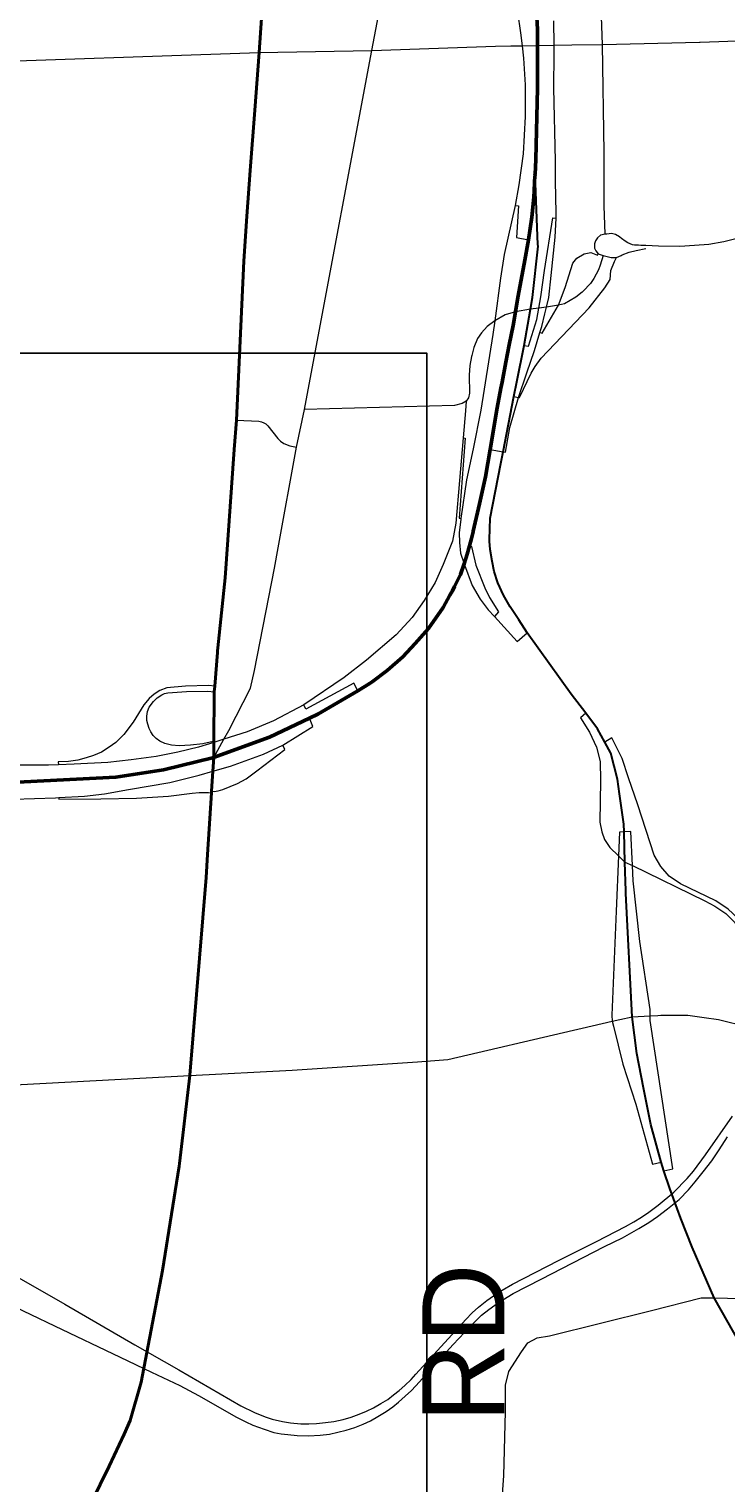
# Model space of a CAD drawing. Header units: feet. Extents: x 92 to 141.3, y -5 to 23.6.
# Tile 299 of 651: x 122.6 to 123.6, y 7.7 to 9.8. Entities that reach past the tile are written whole.
import ezdxf
from ezdxf.enums import TextEntityAlignment as Align

# ---------------------------------------------------------------- set-up
doc = ezdxf.new("R2010")
doc.units = ezdxf.units.FT
doc.header["$MEASUREMENT"] = 0
doc.layers.add('0_Mview', color=7, linetype='Continuous', plot=False)
for name, color, linetype, lineweight in [('CUY - Design$0$GM_X_City_Street', 7, 'Continuous', 0), ('CUY - Design$0$GM_X_Interchange_Ramps', 1, 'Continuous', 13), ('CUY - Design$0$GM_X_Interstate_Route', 1, 'Continuous', 53), ('CUY - Design$0$GM_X_Rail_Line', 7, 'Continuous', 13), ('CUY - Design$0$GM_X_State_Route', 1, 'Continuous', 30), ('CUY - Design$0$GM_X_US_Route', 1, 'Continuous', 40)]:
    doc.layers.add(name, color=color, linetype=linetype, lineweight=lineweight)
doc.layers.add('CUY - Design$0$GM_X_Interstate_Location', color=7, linetype='Continuous', lineweight=13, plot=False)
doc.layers.add('TX_X_20', color=7, linetype='Continuous')
doc.styles.add('CUY - Design$0$Styledgn030', font='dgn030.shx')

msp = doc.modelspace()

# ---------------------------------------------------------------- linework, layer by layer
at = {"layer": '0_Mview', "color": 2}
msp.add_lwpolyline([(116.1447, 9.3193), (123.1393, 9.3193), (123.1393, 3.1985), (116.1447, 3.1985)], close=True, dxfattribs=at)
at = {"layer": 'CUY - Design$0$GM_X_City_Street', "flags": 128}
for points in [[(123.3912, 9.4873), (123.3896, 9.5272), (123.3895, 9.6023), (123.3873, 9.7547), (123.3789, 9.9913), (123.3784, 10.0424), (123.3779, 10.084), (123.3776, 10.1156), (123.3766, 10.2078), (123.3689, 10.6668)], [(123.0619, 9.7463), (123.0619, 9.7463), (123.1167, 10.0358), (123.1213, 10.0593), (123.1254, 10.0803), (123.1262, 10.0846), (123.1409, 10.1595), (123.1592, 10.2527), (123.1909, 10.4172), (123.1916, 10.4444), (123.1901, 10.4734), (123.189, 10.5551)], [(123.5249, 9.7579), (123.9166, 9.7719)], [(121.9582, 9.7132), (122.1358, 9.7216), (122.4647, 9.7283), (122.9028, 9.7433)], [(122.9028, 9.7433), (123.0619, 9.7463), (123.2365, 9.7521), (123.2581, 9.7525)], [(122.9747, 9.2828), (123.0619, 9.7463)], [(123.2581, 9.7525), (123.2737, 9.7528), (123.2957, 9.7531), (123.3191, 9.7535), (123.3442, 9.754)], [(123.3442, 9.754), (123.3873, 9.7547)], [(123.3873, 9.7547), (123.5243, 9.7579), (123.5249, 9.7579)], [(123.728, 9.5328), (123.7196, 9.5257), (123.7019, 9.5191), (123.6805, 9.51), (123.6489, 9.5001), (123.5906, 9.4842), (123.5584, 9.4763), (123.5373, 9.4723), (123.5169, 9.471), (123.4962, 9.4698), (123.4661, 9.4702), (123.4483, 9.471), (123.4413, 9.4713), (123.4382, 9.4715), (123.4362, 9.4716), (123.4322, 9.4718), (123.4297, 9.4719), (123.4231, 9.475), (123.4191, 9.477), (123.4142, 9.4808), (123.4117, 9.4828)], [(123.4117, 9.4828), (123.4111, 9.4833), (123.4057, 9.4868), (123.3997, 9.488), (123.3933, 9.4871), (123.3912, 9.4873), (123.3845, 9.4855), (123.3801, 9.4819), (123.3772, 9.4779), (123.376, 9.4735), (123.3758, 9.4675), (123.3777, 9.4634), (123.3809, 9.4594), (123.3884, 9.4568), (123.3939, 9.4556), (123.3994, 9.4544), (123.407, 9.4542), (123.4137, 9.4572), (123.4152, 9.4578), (123.425, 9.4619), (123.4348, 9.4642), (123.4486, 9.467)], [(123.3884, 9.4568), (123.3839, 9.4433), (123.3817, 9.4367), (123.3751, 9.4246), (123.3702, 9.4175), (123.3599, 9.4068), (123.3586, 9.4054), (123.3497, 9.3982), (123.3336, 9.3889), (123.3251, 9.387), (123.3082, 9.384), (123.2974, 9.3828), (123.2855, 9.3815), (123.2644, 9.3778), (123.2497, 9.3735), (123.2352, 9.3651), (123.2245, 9.3567), (123.2163, 9.3479), (123.211, 9.3398), (123.2057, 9.3272), (123.2029, 9.3159)], [(123.2029, 9.3159), (123.2026, 9.3145), (123.2002, 9.302), (123.1992, 9.2881), (123.1998, 9.2629), (123.198, 9.2563), (123.1948, 9.2514)], [(122.9297, 9.0446), (122.9554, 9.1865), (122.9666, 9.2398), (122.9747, 9.2828)], [(123.1948, 9.2514), (123.1891, 9.2483), (123.1784, 9.2454), (122.9666, 9.2398)], [(122.8707, 9.2246), (122.9025, 9.2233), (122.906, 9.2225), (122.9093, 9.2211), (122.9121, 9.2194), (122.9149, 9.217), (122.9293, 9.199), (122.9331, 9.1951), (122.9376, 9.192), (122.946, 9.1886), (122.9554, 9.1865)], [(122.8388, 8.7491), (122.8531, 8.7747), (122.8602, 8.7872), (122.8905, 8.847), (122.8963, 8.8716), (122.9246, 9.0162), (122.9297, 9.0446)], [(121.9729, 8.4652), (121.9929, 8.4564), (122.2742, 8.319), (122.4962, 8.2842), (122.8052, 8.3004), (122.9496, 8.3082), (123.1262, 8.3198), (123.169, 8.3231), (123.3464, 8.3647), (123.3584, 8.3675)], [(123.3584, 8.3675), (123.4011, 8.3774), (123.4116, 8.3796)], [(123.4116, 8.3796), (123.4291, 8.3834), (123.4543, 8.3846), (123.4652, 8.3852)], [(123.4652, 8.3852), (123.4697, 8.3854), (123.5075, 8.3854), (123.5305, 8.3823)], [(123.5305, 8.3823), (123.551, 8.3796), (123.5929, 8.3692), (123.6122, 8.3645), (123.671, 8.3403), (123.7936, 8.273), (123.9286, 8.1973), (123.9633, 8.18)], [(123.4563, 7.9692), (123.5264, 7.9868), (123.545, 7.987), (123.6009, 7.9854)], [(122.9527, 7.3474), (123.0818, 7.406), (123.1289, 7.4322), (123.1443, 7.451), (123.161, 7.4866), (123.1988, 7.59), (123.246, 7.7101), (123.2479, 7.736), (123.2503, 7.8266), (123.2504, 7.8636), (123.2553, 7.8829), (123.2731, 7.911), (123.2817, 7.9235), (123.2951, 7.9306), (123.3123, 7.9332), (123.4563, 7.9692)]]:
    msp.add_lwpolyline(points, dxfattribs=at)
at = {"layer": 'CUY - Design$0$GM_X_Interchange_Ramps', "flags": 128}
for points in [[(123.2674, 9.8003), (123.2716, 9.7709), (123.2737, 9.7528), (123.2758, 9.7353), (123.2781, 9.6976), (123.278, 9.6529), (123.2754, 9.6004), (123.2693, 9.5567), (123.2642, 9.5276), (123.2485, 9.4584), (123.2432, 9.4251), (123.2352, 9.3651), (123.2326, 9.3454), (123.2158, 9.2388), (123.2046, 9.1845), (123.1954, 9.1406), (123.1875, 9.0863), (123.1873, 9.0852), (123.185, 9.0658), (123.1855, 9.0522), (123.1868, 9.0373), (123.1919, 9.0223), (123.1924, 9.0207), (123.2032, 8.9916), (123.2145, 8.9721), (123.2261, 8.9574), (123.2348, 8.9479), (123.267, 8.9126), (123.2809, 8.925)], [(123.2289, 9.1833), (123.2469, 9.1802), (123.2506, 9.1795), (123.2567, 9.2143), (123.2685, 9.2569), (123.2804, 9.2916), (123.2911, 9.3231), (123.2988, 9.3485), (123.3015, 9.3571), (123.306, 9.3746), (123.3082, 9.384), (123.3113, 9.3977), (123.3147, 9.4286), (123.3203, 9.4829), (123.3218, 9.5099), (123.3221, 9.5167), (123.3211, 9.5624), (123.3211, 9.5905), (123.3187, 9.693), (123.3192, 9.742), (123.3191, 9.7535), (123.3188, 9.7878)], [(123.2642, 9.5276), (123.2686, 9.5272), (123.2661, 9.4823), (123.2826, 9.4791)], [(123.2765, 9.3303), (123.2826, 9.3291), (123.2945, 9.3669), (123.2974, 9.3828), (123.3002, 9.3985), (123.3055, 9.4357), (123.3172, 9.5101), (123.3218, 9.5099)], [(123.2623, 9.2582), (123.2685, 9.2569), (123.2703, 9.2566), (123.2864, 9.2911), (123.2921, 9.3004), (123.3007, 9.312), (123.3682, 9.3832), (123.3905, 9.4116), (123.3979, 9.4232), (123.3992, 9.4359), (123.4043, 9.4486), (123.407, 9.4542)], [(123.2988, 9.3485), (123.3022, 9.3474), (123.3251, 9.387), (123.3345, 9.412), (123.3452, 9.4463), (123.3511, 9.4533), (123.3613, 9.4596), (123.3708, 9.4611), (123.3801, 9.4577), (123.3809, 9.4594)], [(123.1948, 9.2514), (123.1941, 9.2378), (123.1907, 9.1997), (123.1802, 9.0795), (123.1755, 9.0543), (123.1624, 9.0211), (123.151, 8.996), (123.1357, 8.9706), (123.1186, 8.9467), (123.0959, 8.9222), (123.0542, 8.8865), (123.0227, 8.862), (122.966, 8.8235), (122.9229, 8.8009), (122.8859, 8.785), (122.8531, 8.7747), (122.839, 8.7702), (122.8171, 8.7634), (122.7883, 8.7567), (122.7575, 8.7505), (122.7221, 8.7459), (122.6892, 8.7418), (122.642, 8.7397), (122.6196, 8.7388), (122.6055, 8.7382), (122.5367, 8.7382)], [(123.1907, 9.1997), (123.1935, 9.1994), (123.1849, 9.0867), (123.1875, 9.0863)], [(123.1994, 9.0475), (123.2023, 9.0468), (123.2086, 9.0203), (123.2213, 8.9883), (123.2278, 8.9747), (123.2405, 8.9544), (123.2348, 8.9479)], [(122.8402, 8.8497), (122.8314, 8.8504), (122.799, 8.8497), (122.7727, 8.8473), (122.7628, 8.8437), (122.7547, 8.8385), (122.7478, 8.8322), (122.74, 8.8234), (122.7249, 8.799), (122.7119, 8.7813), (122.7005, 8.7704), (122.6911, 8.7636), (122.6802, 8.7564), (122.6693, 8.7517), (122.6589, 8.7486), (122.647, 8.7454), (122.634, 8.7434), (122.6195, 8.7429), (122.6196, 8.7388)], [(122.839, 8.7702), (122.8381, 8.7718), (122.8233, 8.7685), (122.806, 8.7664), (122.7899, 8.7654), (122.7792, 8.7666), (122.7696, 8.769), (122.7626, 8.7722), (122.7575, 8.7757), (122.7535, 8.7802), (122.7502, 8.7851), (122.7477, 8.79), (122.7456, 8.7959), (122.7444, 8.8014), (122.7442, 8.8073), (122.7451, 8.8137), (122.7478, 8.82), (122.7536, 8.828), (122.7589, 8.8331), (122.7655, 8.8375), (122.7694, 8.8395), (122.774, 8.8403), (122.8003, 8.842), (122.8304, 8.8425), (122.8395, 8.8418)], [(123.0422, 8.8429), (123.0362, 8.8539), (122.9687, 8.8172), (122.966, 8.8235)], [(122.3782, 8.6844), (122.6153, 8.6921), (122.6202, 8.6924), (122.6562, 8.6946), (122.6848, 8.6977), (122.7185, 8.7038), (122.7767, 8.7136), (122.8181, 8.7243), (122.8375, 8.7296), (122.8626, 8.7366), (122.9091, 8.7539), (122.9363, 8.7666), (122.9788, 8.7927), (122.974, 8.8047)], [(123.3637, 8.8114), (123.3564, 8.8048), (123.369, 8.7848), (123.379, 8.7635), (123.384, 8.7435), (123.3842, 8.7166), (123.3837, 8.6577), (123.3861, 8.6441), (123.39, 8.6332), (123.3978, 8.6222), (123.4099, 8.6104), (123.4189, 8.6016), (123.4294, 8.5966), (123.5316, 8.547), (123.5456, 8.5395), (123.561, 8.5288), (123.5735, 8.5169), (123.5831, 8.5035), (123.5888, 8.4933), (123.5941, 8.4827)], [(123.5941, 8.4827), (123.5946, 8.495), (123.5885, 8.5065), (123.578, 8.5225), (123.5647, 8.5353), (123.5472, 8.5471), (123.4971, 8.5707), (123.4811, 8.5819), (123.4694, 8.5953), (123.4602, 8.6115), (123.437, 8.6821), (123.4237, 8.7203), (123.4151, 8.7475), (123.4002, 8.7767), (123.3905, 8.7705)], [(122.8357, 8.7016), (122.8396, 8.7013), (122.8452, 8.702), (122.8514, 8.7039), (122.8724, 8.7125), (122.8843, 8.7189), (122.8997, 8.7301), (122.9391, 8.7601), (122.9363, 8.7666)], [(122.6202, 8.6924), (122.6203, 8.6903), (122.6797, 8.6909), (122.7298, 8.6916), (122.7751, 8.6945), (122.8082, 8.6986), (122.8182, 8.6996), (122.8315, 8.6997), (122.8356, 8.6994)], [(123.4177, 8.6441), (123.4114, 8.6438), (123.4099, 8.6104), (123.4066, 8.5325), (123.4004, 8.3856), (123.4011, 8.3774)], [(123.4543, 8.3846), (123.4543, 8.3936), (123.4399, 8.4897), (123.4304, 8.5753), (123.4294, 8.5966), (123.4271, 8.6445), (123.4177, 8.6441)], [(123.4011, 8.3774), (123.4028, 8.3699), (123.416, 8.3166), (123.4342, 8.2602), (123.4577, 8.1756), (123.4699, 8.1781)], [(123.4736, 8.1662), (123.4864, 8.1691), (123.4546, 8.3779), (123.4543, 8.3846)]]:
    msp.add_lwpolyline(points, dxfattribs=at)
at = {"layer": 'CUY - Design$0$GM_X_Interstate_Route', "flags": 128}
for points in [[(123.2933, 9.5926), (123.2957, 9.6928), (123.2957, 9.7531), (123.2957, 9.7762), (123.2826, 10.0038), (123.2801, 10.0596), (123.28, 10.0618), (123.2798, 10.0666), (123.279, 10.0816)], [(123.292, 9.5698), (123.2921, 9.5712), (123.2933, 9.5926)], [(123.2557, 9.3312), (123.261, 9.3581), (123.2644, 9.3778), (123.2678, 9.3977), (123.2767, 9.4455), (123.2826, 9.4791), (123.2876, 9.5111), (123.2904, 9.5388), (123.292, 9.5698)], [(123.2456, 9.2785), (123.2509, 9.3065), (123.2557, 9.3312)], [(123.205, 9.0681), (123.2139, 9.1066), (123.2222, 9.1448), (123.2289, 9.1833), (123.2388, 9.2422), (123.244, 9.2701), (123.2456, 9.2785)], [(123.1785, 8.9903), (123.1869, 9.007), (123.1919, 9.0223), (123.1963, 9.0359), (123.1994, 9.0475), (123.2023, 9.0579), (123.2048, 9.0673), (123.205, 9.0681)], [(123.0594, 8.8538), (123.0625, 8.8557), (123.0836, 8.8719), (123.1054, 8.8909), (123.123, 8.9096), (123.1419, 8.931), (123.1625, 8.9608), (123.1719, 8.9778), (123.1755, 8.9843), (123.1785, 8.9903)], [(122.8435, 8.7509), (122.9174, 8.7778), (122.974, 8.8047), (122.9858, 8.8103), (123.0422, 8.8429), (123.0594, 8.8538)], [(121.7988, 8.5105), (121.8229, 8.5224), (121.8654, 8.5433), (121.9718, 8.6016), (122.071, 8.6531), (122.1059, 8.6664), (122.1466, 8.6794), (122.1812, 8.6878), (122.2135, 8.6934), (122.251, 8.6983), (122.2951, 8.7011), (122.3584, 8.7039), (122.7006, 8.7211), (122.7679, 8.7315), (122.8388, 8.7491), (122.8435, 8.7509)]]:
    msp.add_lwpolyline(points, dxfattribs=at)
at = {"layer": 'CUY - Design$0$GM_X_Rail_Line', "flags": 128}
for points in [[(122.3863, 8.1161), (122.6287, 7.978), (122.7275, 7.9209), (122.7893, 7.8854), (122.8772, 7.8346), (122.8962, 7.8251), (122.9115, 7.8192), (122.9212, 7.816), (122.9359, 7.8127), (122.9469, 7.8107), (122.9616, 7.8095), (122.9729, 7.8095), (122.9837, 7.8097), (122.9964, 7.811), (123.0083, 7.8127), (123.0212, 7.8154), (123.0327, 7.8188), (123.0438, 7.8228), (123.0544, 7.8271), (123.0643, 7.832), (123.0746, 7.8378), (123.0843, 7.8438), (123.0924, 7.85), (123.1002, 7.8561), (123.1084, 7.8632), (123.1173, 7.8718), (123.124, 7.8793), (123.1745, 7.935), (123.1945, 7.9565), (123.2035, 7.9658), (123.2125, 7.9739), (123.224, 7.983), (123.2335, 7.99), (123.2455, 7.9976), (123.2602, 8.0062), (123.325, 8.0395), (123.3786, 8.0666), (123.4199, 8.0878), (123.4314, 8.094), (123.4421, 8.1006), (123.4526, 8.1076), (123.4658, 8.1175), (123.488, 8.136), (123.5069, 8.1554), (123.5156, 8.1654), (123.5327, 8.1888), (123.5707, 8.2433)], [(122.4467, 8.0273), (122.6142, 7.9474), (122.7069, 7.9032), (122.7511, 7.8822), (122.7909, 7.8633), (122.8171, 7.8492), (122.8707, 7.8188), (122.8839, 7.8119), (122.8941, 7.8074), (122.91, 7.8018), (122.9234, 7.7972), (122.9337, 7.7951), (122.9431, 7.794), (122.9564, 7.7928), (122.9725, 7.7924), (122.9887, 7.7935), (123.002, 7.7949), (123.0138, 7.7973), (123.0258, 7.8003), (123.0379, 7.8042), (123.0495, 7.8088), (123.0599, 7.8137), (123.0704, 7.8194), (123.0821, 7.8266), (123.0915, 7.8334), (123.0993, 7.8398), (123.109, 7.8481), (123.1178, 7.8565), (123.1289, 7.8686), (123.1438, 7.8848), (123.1767, 7.921), (123.1924, 7.9381), (123.2062, 7.9523), (123.2167, 7.9624), (123.2269, 7.9704), (123.2404, 7.9805), (123.2612, 7.9933), (123.3006, 8.0135), (123.39, 8.0593), (123.4153, 8.0718), (123.4387, 8.0848), (123.4524, 8.0932), (123.4648, 8.1018), (123.4791, 8.1123), (123.4954, 8.1256), (123.5085, 8.1392), (123.5178, 8.1504), (123.5294, 8.1646), (123.5415, 8.1804), (123.5519, 8.1957), (123.5636, 8.2141)]]:
    msp.add_lwpolyline(points, dxfattribs=at)
at = {"layer": 'CUY - Design$0$GM_X_State_Route', "flags": 128}
for points in [[(123.2962, 9.4721), (123.2921, 9.5712)], [(123.2663, 9.2788), (123.2765, 9.3303), (123.2855, 9.3815), (123.2883, 9.3977), (123.2963, 9.4703), (123.2962, 9.4721)], [(123.228, 9.0541), (123.2279, 9.0563), (123.2289, 9.0864), (123.2436, 9.1635), (123.2469, 9.1802), (123.2623, 9.2582), (123.2663, 9.2788)], [(123.269, 8.9433), (123.2571, 8.9615), (123.2476, 8.978), (123.2396, 8.9954), (123.2345, 9.0115), (123.2316, 9.0259), (123.2289, 9.0425), (123.228, 9.0541)], [(123.4114, 8.698), (123.4085, 8.7184), (123.3988, 8.755), (123.3905, 8.7705), (123.3803, 8.7896), (123.3637, 8.8114), (123.3431, 8.8384), (123.2809, 8.925), (123.269, 8.9433)], [(123.4202, 8.5571), (123.42, 8.561), (123.4189, 8.6016), (123.4177, 8.6441), (123.4174, 8.6549), (123.4114, 8.698)], [(123.753, 7.67), (123.639, 7.8342), (123.6072, 7.8825), (123.5826, 7.9206), (123.545, 7.987), (123.5137, 8.0585), (123.4978, 8.0987), (123.4823, 8.1412), (123.4736, 8.1662), (123.4699, 8.1781), (123.4555, 8.2316), (123.4449, 8.2833), (123.4359, 8.3315), (123.4291, 8.3834), (123.4202, 8.5571)]]:
    msp.add_lwpolyline(points, dxfattribs=at)
at = {"layer": 'CUY - Design$0$GM_X_US_Route', "flags": 128}
for points in [[(122.8678, 9.1832), (122.8707, 9.2246), (122.881, 9.449), (122.8855, 9.5125), (122.89, 9.5768), (122.8969, 9.6618), (122.9028, 9.7433), (122.9218, 10.0206), (122.9257, 10.0565), (122.927, 10.074), (122.9279, 10.0856), (122.9321, 10.1419), (122.9332, 10.1573), (122.939, 10.2577), (122.9396, 10.2817), (122.939, 10.2951), (122.9333, 10.3172), (122.9177, 10.3571), (122.9072, 10.3867)], [(122.8446, 8.9035), (122.8548, 9.0025), (122.8678, 9.1832)], [(122.8357, 8.7016), (122.8357, 8.7016), (122.8375, 8.7296), (122.8388, 8.7491), (122.839, 8.7702), (122.8395, 8.8418), (122.8402, 8.8497), (122.8441, 8.8971), (122.8442, 8.8993), (122.8446, 8.9035)], [(122.83, 8.6123), (122.8356, 8.6994), (122.8357, 8.7016)], [(122.8052, 8.301), (122.8279, 8.5796), (122.83, 8.6123)], [(122.7899, 8.1729), (122.7905, 8.1766), (122.8052, 8.3004), (122.8052, 8.301)], [(122.7122, 7.7947), (122.721, 7.8138), (122.7363, 7.8678), (122.7665, 8.0257), (122.7899, 8.1729)], [(122.6278, 7.6206), (122.6287, 7.6221), (122.6913, 7.7494), (122.7122, 7.7947)]]:
    msp.add_lwpolyline(points, dxfattribs=at)

# ---------------------------------------------------------------- texts
at = {"layer": 'CUY - Design$0$GM_X_Interstate_Location', "style": 'CUY - Design$0$Styledgn030'}
for s in ['-', '.', ',']:
    msp.add_text(s, height=0.000206, dxfattribs=at).set_placement((122.6058, 8.7172), align=Align.MIDDLE_CENTER)
at = {"layer": 'TX_X_20', "style": 'CUY - Design$0$Styledgn030'}
msp.add_text('RD', height=0.1157, rotation=90, dxfattribs=at).set_placement((123.2488, 7.8116))

doc.saveas('drawing.dxf')
